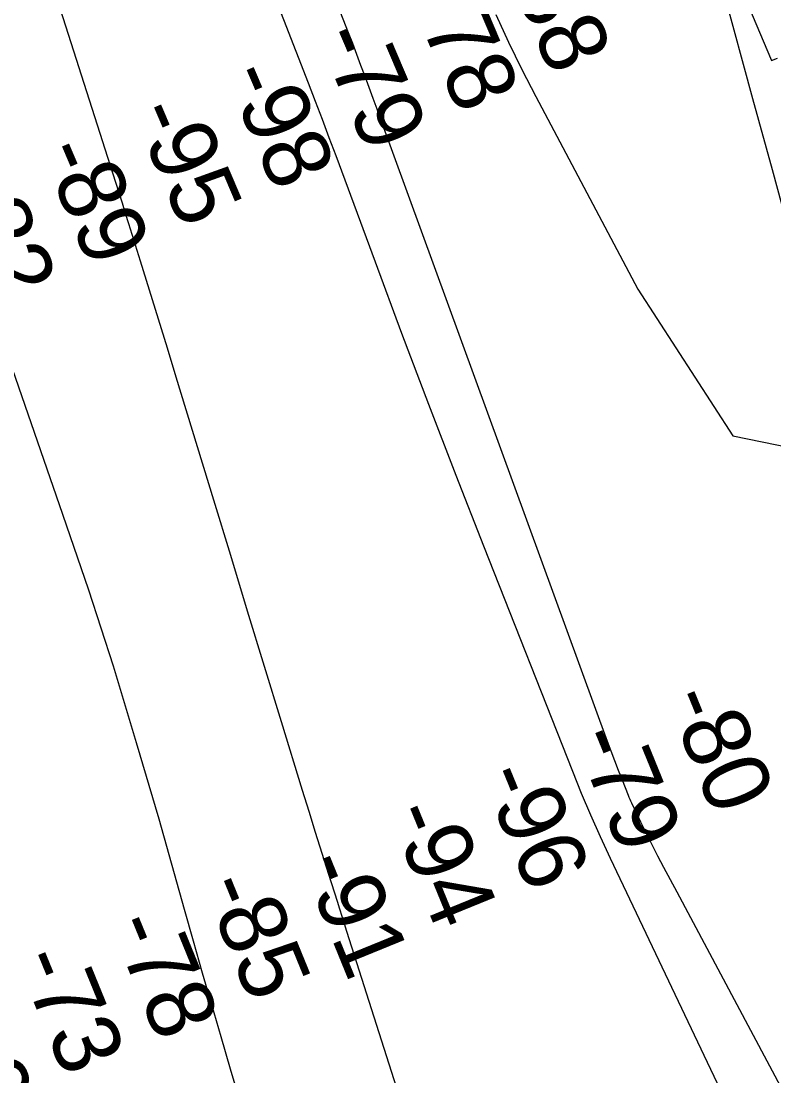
# Model space of a CAD drawing. Extents: x 3715084 to 3753216, y 488173 to 513963.
# Drawn here: x 3732911 to 3733664, y 510380 to 511436 of the extents above; entities that cross this region are included whole.
import ezdxf

# ---------------------------------------------------------------- set-up
doc = ezdxf.new("R2010")
doc.units = 0
for name, color, linetype in [('V-RIVR-RANG', 7, 'Continuous'), ('V-RRAP-RVMT', 7, 'Continuous'), ('V-TOPO-MINR', 7, 'Continuous')]:
    doc.layers.add(name, color=color, linetype=linetype)

msp = doc.modelspace()

# ---------------------------------------------------------------- linework, layer by layer
at = {"layer": 'V-RRAP-RVMT'}
for p, q in [((3733606.9, 511526.4), (3733661.5, 511396.5)), ((3733661.5, 511396.5), (3733667.5, 511398.8))]:
    msp.add_line(p, q, dxfattribs=at)
at = {"layer": 'V-TOPO-MINR'}
for points in [[(3734006.5, 509739.3), (3733567.2, 510564.3), (3733553.8, 510589.1), (3733547.8, 510600.3), (3733542, 510611.5), (3733536.4, 510622.9), (3733530.9, 510634.2), (3733521.9, 510653.2), (3733520.9, 510655.2), (3733520.1, 510657.1), (3733519.2, 510659.1), (3733518.4, 510661.1), (3733512.3, 510676.3), (3733508.6, 510686), (3733504.8, 510695.7), (3733501.2, 510705.3), (3733497.6, 510715.1), (3733271.1, 511336.6), (3733267.1, 511347.7), (3733263.1, 511358.6), (3733259, 511369.6), (3733254.9, 511380.6), (3733250.8, 511391.6), (3733246.7, 511402.5), (3733242.5, 511413.5), (3733238.3, 511424.4), (3733034.9, 511946.1)], [(3733610.4, 510366.6), (3733500.4, 510598), (3733490.4, 510619.6), (3733480.7, 510641.2), (3733471.5, 510663.1), (3733462.6, 510685.1), (3733373.8, 510910.4), (3733346.1, 510981.3), (3733318.8, 511052.3), (3733291.8, 511123.5), (3733265.2, 511194.8), (3733225.9, 511301), (3733219, 511319.2), (3733212.2, 511337.5), (3733205.2, 511355.7), (3733198.2, 511373.9), (3733064.8, 511716.9), (3733040.3, 511779.5), (3733015.7, 511841.9), (3732990.9, 511904.3), (3732974.4, 511945.3)], [(3732931.6, 511505.8), (3733005.1, 511274.9), (3733008.4, 511264.5), (3733011.7, 511254.1), (3733014.9, 511243.8), (3733018.2, 511233.4), (3733029.9, 511196.2), (3733038.9, 511167.2), (3733047.9, 511138.2), (3733056.8, 511109.1), (3733065.7, 511080.1), (3733103.2, 510956.9), (3733120.1, 510901.4), (3733137, 510845.9), (3733154, 510790.5), (3733171, 510735), (3733192.1, 510666.2), (3733198.6, 510645.2), (3733205.1, 510624.2), (3733211.7, 510603.2), (3733218.3, 510582.2), (3733226.8, 510555.1), (3733229.2, 510547.6), (3733231.5, 510540.2), (3733233.9, 510532.8), (3733236.2, 510525.3), (3733338.4, 510205.2)], [(3733385.6, 511442.6), (3733398.3, 511414.9), (3733411.7, 511387.7), (3733425.6, 511360.6), (3733527.9, 511167.6), (3733622.7, 511020.8), (3733681.5, 511009.1), (3733716.8, 511032.6), (3733720.3, 511073.6), (3733701, 511144.8), (3733681.7, 511215.9), (3733662.4, 511287.1), (3733643, 511358.2), (3733613.9, 511465.3)], [(3732885.7, 511133.8), (3732952.3, 510942.4), (3732978, 510866.7), (3733002.7, 510790.7), (3733026, 510714.2), (3733048.4, 510637.5), (3733073.8, 510547.4), (3733082.8, 510515.5), (3733092, 510483.6), (3733101.2, 510451.8), (3733110.5, 510419.9), (3733120, 510387.4), (3733134.2, 510339.3)]]:
    msp.add_lwpolyline(points, dxfattribs=at)

# ---------------------------------------------------------------- texts
at = {"layer": 'V-RIVR-RANG'}
for s, rotation, p in [('-88', 293.037, (3733391.2, 511498.2)), ('-78', 293.037, (3733299.1, 511459.3)), ('-79', 293.037, (3733207, 511420.2)), ('-98', 293.037, (3733114.6, 511382)), ('-95', 293.037, (3733021.9, 511344.6)), ('-89', 293.037, (3732929.8, 511305.5)), ('-82', 293.037, (3732836.4, 511269.8)), ('-80', 292.2028, (3733555.4, 510757.9)), ('-79', 292.2028, (3733463.3, 510718.8)), ('-96', 292.2028, (3733370.7, 510681)), ('-94', 292.2028, (3733278.1, 510643.2)), ('-91', 292.2028, (3733190.6, 510593)), ('-85', 292.2028, (3733091.7, 510570.8)), ('-78', 292.2028, (3732999.6, 510531.8)), ('-73', 292.2028, (3732905.9, 510496.7)), ('-69', 292.2028, (3732814.7, 510455.4))]:
    msp.add_text(s, height=67, rotation=rotation, dxfattribs=at).set_placement(p)

doc.saveas('drawing.dxf')
